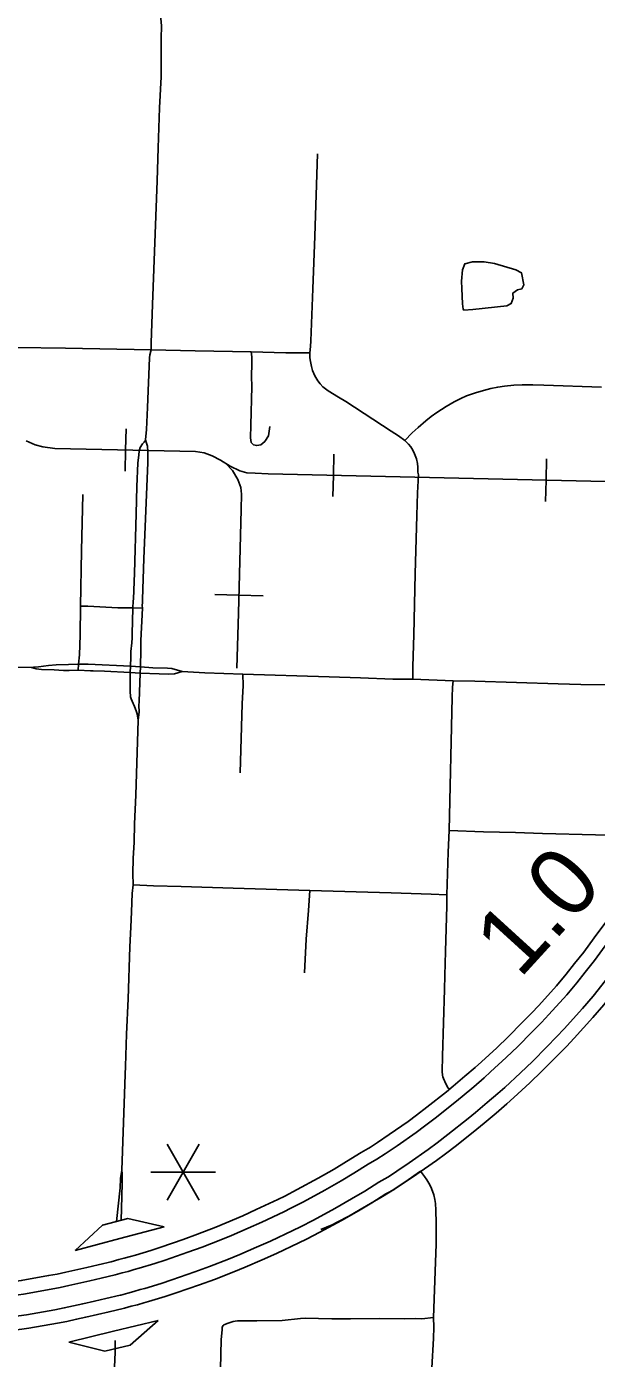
# Model space of a CAD drawing. Extents: x -19 to 366, y -4 to 359.
# Drawn here: x 152.533 to 153.202, y 186.578 to 188.145 of the extents above; entities that cross this region are included whole.
import ezdxf

# ---------------------------------------------------------------- set-up
doc = ezdxf.new("R2010")
doc.units = 0
for name, color, linetype in [('R_Exist Surface Annot', 7, 'Continuous'), ('R_Point Sym', 7, 'Continuous'), ('R_Striping', 7, 'Continuous'), ('R_Temp Easement', 7, 'Continuous'), ('R_Water Annot', 7, 'Continuous'), ('R_Xsect Slope', 7, 'Continuous'), ('Sheet Fence', 7, 'Continuous'), ('T_Vehicle Path Lt Minor', 7, 'Continuous')]:
    doc.layers.add(name, color=color, linetype=linetype)

msp = doc.modelspace()

# ---------------------------------------------------------------- linework, layer by layer
at = {"layer": 'R_Exist Surface Annot'}
for p, q in [((152.9355, 186.8254), (152.9369, 186.8263)), ((152.9578, 186.7914), (152.9572, 186.791)), ((152.9652, 186.777), (152.9666, 186.7779)), ((152.632, 186.6914), (152.6336, 186.6918)), ((152.6431, 186.6522), (152.6424, 186.652)), ((152.6459, 186.6363), (152.6475, 186.6367))]:
    msp.add_line(p, q, dxfattribs=at)
for points in [[(153.2548, 187.1522), (153.2371, 187.125), (153.2182, 187.0974), (153.1997, 187.0726), (153.1874, 187.0555), (153.1767, 187.0423), (153.1669, 187.0298), (153.1553, 187.0162), (153.1345, 186.9931), (153.126, 186.984), (153.1151, 186.9728), (153.0986, 186.9562), (153.0851, 186.9433), (153.0671, 186.9267), (153.0597, 186.92), (153.0476, 186.9096), (153.0341, 186.8982), (153.026, 186.8915), (153.0028, 186.8732), (152.9907, 186.8639), (152.9809, 186.8566), (152.9589, 186.8412), (152.9451, 186.8318), (152.9355, 186.8254)], [(152.9443, 186.812), (152.9541, 186.8184), (152.968, 186.8279), (152.9903, 186.8436), (153.0003, 186.851), (153.0127, 186.8605), (153.0361, 186.879), (153.0444, 186.8858), (153.0581, 186.8974), (153.0703, 186.908), (153.0779, 186.9148), (153.0961, 186.9316), (153.1098, 186.9447), (153.1265, 186.9615), (153.1376, 186.9729), (153.1463, 186.9822), (153.1675, 187.0056), (153.1794, 187.0197), (153.1893, 187.0323), (153.2002, 187.0457), (153.2127, 187.0631), (153.2313, 187.088), (153.2505, 187.1161), (153.2686, 187.1439)], [(153.2889, 187.13), (153.2709, 187.1024), (153.2513, 187.0737), (153.2325, 187.0485), (153.2197, 187.0308), (153.2086, 187.0169), (153.1984, 187.0041), (153.186, 186.9894), (153.1644, 186.9655), (153.1554, 186.9559), (153.1441, 186.9442), (153.1271, 186.9271), (153.113, 186.9137), (153.0945, 186.8966), (153.0866, 186.8895), (153.0741, 186.8787), (153.0602, 186.8669), (153.0516, 186.8598), (153.0278, 186.841), (153.0152, 186.8313), (153.0047, 186.8236), (152.9821, 186.8077), (152.9678, 186.7979), (152.9578, 186.7914)], [(152.9666, 186.7779), (152.9767, 186.7845), (152.9912, 186.7945), (153.0142, 186.8106), (153.0248, 186.8185), (153.0377, 186.8283), (153.0617, 186.8473), (153.0705, 186.8546), (153.0846, 186.8664), (153.0972, 186.8774), (153.1053, 186.8847), (153.124, 186.9019), (153.1383, 186.9156), (153.1556, 186.933), (153.1671, 186.9448), (153.1763, 186.9546), (153.1981, 186.9788), (153.2109, 186.9939), (153.2211, 187.0069), (153.2325, 187.021), (153.2455, 187.039), (153.2644, 187.0643), (153.2843, 187.0935), (153.3024, 187.1212)], [(152.9369, 186.8263), (152.9256, 186.8199), (152.9087, 186.8092), (152.8941, 186.8005), (152.8751, 186.7897), (152.8506, 186.7763), (152.8359, 186.7687), (152.828, 186.7648), (152.8024, 186.7528), (152.7865, 186.7456), (152.7672, 186.7373), (152.7548, 186.7322), (152.7333, 186.7238), (152.7167, 186.7178), (152.6903, 186.7086), (152.6784, 186.7047), (152.6604, 186.6993), (152.6547, 186.6978), (152.6473, 186.6955), (152.6408, 186.6939), (152.632, 186.6914)], [(152.6364, 186.6759), (152.6449, 186.6783), (152.6517, 186.68), (152.6591, 186.6823), (152.6647, 186.6838), (152.6833, 186.6893), (152.6954, 186.6933), (152.7221, 186.7026), (152.7389, 186.7087), (152.7608, 186.7172), (152.7735, 186.7225), (152.793, 186.7309), (152.8092, 186.7382), (152.835, 186.7503), (152.8432, 186.7543), (152.8581, 186.7621), (152.8829, 186.7756), (152.9022, 186.7866), (152.9171, 186.7955), (152.9339, 186.8061), (152.9443, 186.812)], [(152.9572, 186.791), (152.9466, 186.785), (152.93, 186.7745), (152.9146, 186.7653), (152.8949, 186.7541), (152.8697, 186.7404), (152.8543, 186.7324), (152.8456, 186.7281), (152.8194, 186.7158), (152.8029, 186.7084), (152.7831, 186.6998), (152.77, 186.6944), (152.7476, 186.6857), (152.7304, 186.6794), (152.7033, 186.67), (152.6906, 186.6658), (152.6713, 186.66), (152.6658, 186.6586), (152.6584, 186.6563), (152.6513, 186.6545), (152.6431, 186.6522)], [(152.6475, 186.6367), (152.6555, 186.639), (152.6628, 186.6408), (152.6702, 186.6431), (152.6756, 186.6445), (152.6955, 186.6505), (152.7085, 186.6548), (152.7357, 186.6642), (152.7533, 186.6706), (152.776, 186.6794), (152.7894, 186.685), (152.8094, 186.6936), (152.8262, 186.7012), (152.8526, 186.7136), (152.8616, 186.718), (152.8772, 186.7262), (152.9027, 186.74), (152.9227, 186.7514), (152.9384, 186.7608), (152.9549, 186.7712), (152.9652, 186.777)], [(152.6336, 186.6918), (152.6167, 186.688), (152.6031, 186.6848), (152.5892, 186.6817), (152.5786, 186.6792), (152.5686, 186.677), (152.5584, 186.6751), (152.5262, 186.6693), (152.4913, 186.6645), (152.4537, 186.6604), (152.4459, 186.6597), (152.4214, 186.658), (152.4054, 186.6573), (152.394, 186.6569), (152.3533, 186.6557), (152.3339, 186.6554), (152.3109, 186.6547), (152.2925, 186.6545), (152.2557, 186.6536), (152.2379, 186.6534), (152.2005, 186.6524)], [(152.2009, 186.6363), (152.2382, 186.6373), (152.256, 186.6375), (152.2928, 186.6384), (152.3112, 186.6386), (152.3343, 186.6393), (152.3537, 186.6396), (152.3944, 186.6408), (152.406, 186.6412), (152.4223, 186.642), (152.4472, 186.6437), (152.4553, 186.6444), (152.4932, 186.6485), (152.5287, 186.6534), (152.5613, 186.6592), (152.5718, 186.6612), (152.5822, 186.6635), (152.5928, 186.666), (152.6067, 186.6691), (152.6203, 186.6723), (152.6364, 186.6759)], [(152.6424, 186.652), (152.6258, 186.6483), (152.6122, 186.6451), (152.5984, 186.642), (152.5876, 186.6395), (152.5767, 186.6371), (152.5658, 186.635), (152.5325, 186.6291), (152.4962, 186.6241), (152.4578, 186.6199), (152.4491, 186.6191), (152.4238, 186.6174), (152.407, 186.6166), (152.3952, 186.6162), (152.3542, 186.615), (152.3348, 186.6147), (152.3117, 186.614), (152.2933, 186.6138), (152.2564, 186.6129), (152.2386, 186.6127), (152.2016, 186.6117)], [(152.202, 186.5956), (152.2389, 186.5966), (152.2566, 186.5968), (152.2936, 186.5977), (152.3121, 186.5979), (152.3352, 186.5986), (152.3546, 186.5989), (152.3957, 186.6001), (152.4077, 186.6005), (152.4247, 186.6013), (152.4504, 186.6031), (152.4594, 186.6039), (152.4982, 186.6081), (152.535, 186.6132), (152.5687, 186.6192), (152.5799, 186.6213), (152.5912, 186.6238), (152.602, 186.6264), (152.6158, 186.6294), (152.6294, 186.6327), (152.6459, 186.6363)]]:
    msp.add_lwpolyline(points, dxfattribs=at)
at = {"layer": 'R_Point Sym'}
msp.add_lwpolyline([(152.9956, 186.7979), (152.977, 186.7851), (152.9597, 186.7738), (152.9491, 186.7672), (152.9248, 186.7528), (152.9112, 186.7451), (152.8977, 186.7379), (152.8916, 186.735), (152.8782, 186.7292)], dxfattribs=at)
at = {"layer": 'R_Striping'}
for points in [[(152.6889, 188.1713), (152.6912, 188.1458), (152.6908, 188.1306), (152.6908, 188.1089), (152.6905, 188.0855), (152.6886, 188.0493), (152.687, 188.0019), (152.686, 187.9631), (152.6805, 187.8179), (152.679, 187.7727), (152.6789, 187.7644)], [(152.8746, 187.995), (152.8714, 187.8981), (152.8689, 187.836), (152.8666, 187.7749), (152.8663, 187.7684), (152.8656, 187.761)], [(152.6789, 187.7644), (152.5784, 187.7663), (152.5206, 187.7672), (152.4299, 187.7694), (152.2977, 187.7719)], [(152.6789, 187.7644), (152.6773, 187.7584), (152.6771, 187.7551), (152.6748, 187.6967), (152.6735, 187.6707), (152.6721, 187.6586)], [(152.7965, 187.7621), (152.7306, 187.7632), (152.6789, 187.7644)], [(152.7965, 187.7621), (152.7971, 187.7562), (152.7972, 187.7485), (152.797, 187.7331), (152.7972, 187.7214), (152.7959, 187.6759), (152.7957, 187.6607), (152.7965, 187.6554), (152.7994, 187.6527), (152.803, 187.6517), (152.8079, 187.6526), (152.8127, 187.6566), (152.8167, 187.6634), (152.8186, 187.6743)], [(152.8656, 187.761), (152.8373, 187.7609), (152.7965, 187.7621)], [(152.8656, 187.761), (152.8656, 187.755), (152.8661, 187.7505), (152.8673, 187.7446), (152.8686, 187.7399), (152.8713, 187.734), (152.8749, 187.7278), (152.8774, 187.7245), (152.8809, 187.7209), (152.8869, 187.7163), (152.8991, 187.7089), (152.9077, 187.7036), (152.961, 187.6686), (152.9695, 187.6633), (152.977, 187.6579)], [(153.2082, 187.7206), (153.1404, 187.7228), (153.1277, 187.7233), (153.115, 187.7233), (153.1052, 187.7228), (153.0944, 187.7217), (153.0863, 187.7205), (153.0781, 187.7189), (153.0697, 187.7167), (153.0601, 187.7138), (153.0497, 187.7102), (153.0428, 187.7072), (153.0352, 187.7033), (153.0259, 187.6978), (153.0147, 187.6907), (153.0079, 187.686), (153.0017, 187.681), (152.9927, 187.6731), (152.9857, 187.6666), (152.977, 187.6579)], [(152.6721, 187.6586), (152.6717, 187.6574), (152.6709, 187.6566), (152.6705, 187.6558), (152.6687, 187.6538), (152.6658, 187.6493), (152.6649, 187.645), (152.6643, 187.6408), (152.6633, 187.6312), (152.6622, 187.6036), (152.6614, 187.5713), (152.6592, 187.5015), (152.6581, 187.4715), (152.6578, 187.4686), (152.6578, 187.4658), (152.6575, 187.4636), (152.6574, 187.4609)], [(152.6721, 187.6586), (152.6731, 187.6557), (152.6737, 187.6534), (152.6743, 187.6522), (152.6745, 187.6511), (152.675, 187.6446), (152.6749, 187.6315), (152.6704, 187.5188), (152.6688, 187.4707), (152.6688, 187.4673), (152.6685, 187.4637), (152.6686, 187.4606)], [(152.977, 187.6579), (152.9816, 187.6533), (152.9842, 187.6502), (152.9865, 187.6465), (152.9886, 187.642), (152.9907, 187.6361), (152.9919, 187.6307), (152.9925, 187.6265), (152.9926, 187.6206), (152.993, 187.6173), (152.992, 187.5962), (152.9914, 187.5693), (152.9894, 187.5007), (152.9877, 187.4289), (152.9865, 187.3918), (152.9864, 187.3768)], [(152.5984, 187.594), (152.5971, 187.5278), (152.596, 187.4629)], [(152.596, 187.4629), (152.5953, 187.4286), (152.5945, 187.4054), (152.5936, 187.3944)], [(152.6574, 187.4609), (152.6398, 187.461), (152.6046, 187.4627), (152.596, 187.4629)], [(152.6574, 187.4609), (152.6574, 187.4555), (152.6571, 187.4504), (152.6565, 187.4257), (152.6561, 187.4196), (152.6549, 187.4094), (152.6549, 187.4028), (152.6545, 187.3921)], [(152.6686, 187.4606), (152.6574, 187.4609)], [(152.6686, 187.4606), (152.6669, 187.4225), (152.6669, 187.4116), (152.6662, 187.3913)], [(152.5382, 187.3906), (152.5191, 187.3912), (152.4696, 187.3924), (152.4379, 187.3934), (152.3794, 187.3955), (152.3564, 187.3967)], [(152.5936, 187.3944), (152.5818, 187.3942), (152.5671, 187.3937), (152.5583, 187.3929), (152.5465, 187.3915), (152.5404, 187.3909), (152.5382, 187.3906)], [(152.5827, 187.3872), (152.5757, 187.387), (152.565, 187.3879), (152.55, 187.3883), (152.5438, 187.3891), (152.5408, 187.3898), (152.5382, 187.3906)], [(152.5936, 187.3944), (152.593, 187.3875)], [(152.6545, 187.3921), (152.6047, 187.3944), (152.5936, 187.3944)], [(152.6545, 187.3921), (152.6543, 187.3846)], [(152.6662, 187.3913), (152.6545, 187.3921)], [(152.6662, 187.3913), (152.6659, 187.3841)], [(152.7155, 187.386), (152.7032, 187.3894), (152.6982, 187.39), (152.6809, 187.3904), (152.6662, 187.3913)], [(152.593, 187.3875), (152.5827, 187.3872)], [(152.6106, 187.3867), (152.6074, 187.3867), (152.593, 187.3875)], [(152.6543, 187.3846), (152.6239, 187.3864), (152.6106, 187.3867)], [(152.6543, 187.3846), (152.6542, 187.3627), (152.6547, 187.3563), (152.6554, 187.3538), (152.6565, 187.3509), (152.6594, 187.3449), (152.6611, 187.3395), (152.6623, 187.3363), (152.6638, 187.3287)], [(152.6659, 187.3841), (152.6543, 187.3846)], [(152.6659, 187.3841), (152.6647, 187.3508), (152.6646, 187.3459), (152.6648, 187.3386), (152.6638, 187.3287)], [(152.7155, 187.386), (152.7065, 187.3833), (152.6995, 187.3829), (152.6883, 187.3831), (152.6659, 187.3841)], [(152.7868, 187.3827), (152.7422, 187.3842), (152.7155, 187.386)], [(152.7868, 187.3827), (152.7872, 187.3695), (152.7858, 187.3477), (152.7834, 187.2666)], [(152.9864, 187.3768), (152.9632, 187.3768), (152.9251, 187.3786), (152.8881, 187.3795), (152.7868, 187.3827)], [(153.0339, 187.3749), (152.9864, 187.3768)], [(153.0339, 187.3749), (153.0332, 187.3673), (153.0328, 187.3556), (153.0291, 187.199)], [(153.1575, 187.3715), (153.0593, 187.3745), (153.0339, 187.3749)], [(153.2699, 187.3675), (153.2187, 187.3701), (153.184, 187.3707), (153.1575, 187.3715)], [(152.6638, 187.3287), (152.6608, 187.2406), (152.6594, 187.2066), (152.6588, 187.1852), (152.6579, 187.166), (152.6573, 187.1481), (152.6578, 187.1351)], [(153.0291, 187.199), (153.028, 187.1732), (153.0266, 187.1232)], [(153.278, 187.1908), (153.2678, 187.1905), (153.2651, 187.1906), (153.2601, 187.1916), (153.2482, 187.1921), (153.2013, 187.1936), (153.1391, 187.1953), (153.1073, 187.1964), (153.0696, 187.1974), (153.0291, 187.199)], [(152.6578, 187.1351), (152.6566, 187.1248), (152.6556, 187.103), (152.6551, 187.0853), (152.654, 187.062), (152.652, 187.0006), (152.6501, 186.9594), (152.6487, 186.9214)], [(152.8653, 187.1282), (152.7755, 187.1309), (152.7143, 187.1331), (152.6816, 187.1338), (152.6578, 187.1351)], [(152.8653, 187.1282), (152.864, 187.1046), (152.861, 187.071), (152.859, 187.0315)], [(153.0266, 187.1232), (153.008, 187.124), (152.9609, 187.1256), (152.8653, 187.1282)], [(153.0266, 187.1232), (153.0265, 187.1103), (153.025, 187.0565), (153.0242, 187.0281), (153.0239, 187.0117), (153.0216, 186.9335), (153.0212, 186.9151), (153.0215, 186.9108), (153.0218, 186.9092), (153.0226, 186.907), (153.0255, 186.9006), (153.0268, 186.8979), (153.0278, 186.8962), (153.0292, 186.8947)], [(152.6487, 186.9214), (152.6483, 186.9118), (152.6477, 186.8889)], [(152.6477, 186.8889), (152.6444, 186.7993)], [(152.6444, 186.7993), (152.643, 186.7893), (152.6423, 186.7783), (152.6381, 186.7388)], [(152.6444, 186.7993), (152.6448, 186.7948), (152.6448, 186.7897), (152.6449, 186.7844), (152.6445, 186.7681)], [(152.9956, 186.7979), (153.0003, 186.7919), (153.0031, 186.7878), (153.0055, 186.7839), (153.0075, 186.7797), (153.0097, 186.7745), (153.0111, 186.77), (153.0123, 186.7647), (153.013, 186.7598), (153.0135, 186.752), (153.014, 186.737), (153.014, 186.7122), (153.013, 186.6911), (153.011, 186.6259)], [(152.6445, 186.7681), (152.6437, 186.7403)], [(153.011, 186.6259), (152.9973, 186.6244), (152.9892, 186.6245), (152.9766, 186.6244), (152.9472, 186.6246), (152.9133, 186.6242), (152.8912, 186.6244), (152.86, 186.625), (152.8544, 186.6248), (152.8329, 186.6225), (152.8033, 186.622), (152.7883, 186.6221), (152.7803, 186.6219), (152.7775, 186.6216), (152.7755, 186.6213), (152.7717, 186.6201), (152.7695, 186.6193)], [(153.011, 186.6259), (153.0114, 186.6146), (153.011, 186.6011), (153.0087, 186.5666), (153.0065, 186.5163), (153.0045, 186.4834), (153.003, 186.4321), (153.0011, 186.3902), (153.0004, 186.3678), (153.0006, 186.3456), (153.0001, 186.3259), (153.0005, 186.3111), (153.001, 186.2792), (152.9997, 186.2506)], [(152.7695, 186.6193), (152.7643, 186.6172), (152.7634, 186.6164), (152.7627, 186.6151), (152.7624, 186.614), (152.7622, 186.6118), (152.7613, 186.5994), (152.7597, 186.5308), (152.7584, 186.4998), (152.7581, 186.4764), (152.757, 186.4579), (152.7561, 186.438), (152.756, 186.4161), (152.7555, 186.3805), (152.7554, 186.3611), (152.7561, 186.3505)], [(152.6367, 186.5986), (152.6366, 186.5846), (152.6351, 186.5504)]]:
    msp.add_lwpolyline(points, dxfattribs=at)
at = {"layer": 'R_Temp Easement'}
for points in [[(153.0442, 187.8365), (153.0437, 187.8451), (153.0451, 187.8586), (153.0476, 187.8655), (153.0567, 187.8679), (153.0705, 187.8679), (153.0827, 187.8658), (153.1075, 187.8587), (153.1142, 187.8551), (153.1171, 187.8409), (153.1147, 187.8363), (153.1094, 187.835), (153.1042, 187.8311), (153.1043, 187.8252), (153.1022, 187.8189), (153.0971, 187.8163), (153.057, 187.8117), (153.0466, 187.8109), (153.0456, 187.8122), (153.0448, 187.8185)], [(153.0448, 187.8185), (153.0442, 187.8365)]]:
    msp.add_lwpolyline(points, dxfattribs=at)
at = {"layer": 'R_Water Annot'}
for p, q in [((152.6488, 187.6466), (152.6494, 187.6716)), ((152.6488, 187.6466), (152.6483, 187.6216)), ((152.8931, 187.6167), (152.8937, 187.6417)), ((153.1431, 187.611), (153.1436, 187.636)), ((152.8931, 187.6167), (152.8926, 187.5917)), ((153.1431, 187.611), (153.1425, 187.586)), ((152.7536, 187.4765), (152.782, 187.4757)), ((152.8104, 187.475), (152.782, 187.4757))]:
    msp.add_line(p, q, dxfattribs=at)
for points in [[(152.5321, 187.6575), (152.5426, 187.6525), (152.5517, 187.6502), (152.5657, 187.6484), (152.7309, 187.6448), (152.7413, 187.6434), (152.7508, 187.6398), (152.7603, 187.6344), (152.7717, 187.6275), (152.783, 187.6221), (152.7912, 187.6198), (152.8012, 187.6194), (152.8166, 187.6185), (153.2131, 187.6094)], [(152.5321, 187.6575), (152.5426, 187.6525), (152.5517, 187.6502), (152.5657, 187.6484), (152.7309, 187.6448), (152.7413, 187.6434), (152.7508, 187.6398), (152.7603, 187.6344), (152.7717, 187.6275), (152.783, 187.6221), (152.7912, 187.6198), (152.8012, 187.6194), (152.8166, 187.6185), (153.2131, 187.6094), (153.4841, 187.5968)], [(152.7666, 187.6306), (152.7747, 187.6223), (152.7808, 187.6117), (152.7843, 187.6024), (152.785, 187.5947), (152.7846, 187.5767), (152.7814, 187.4546), (152.7798, 187.39)], [(152.7666, 187.6306), (152.7747, 187.6223), (152.7808, 187.6117), (152.7843, 187.6024), (152.785, 187.5947), (152.7846, 187.5767), (152.7814, 187.4546), (152.7798, 187.39)]]:
    msp.add_lwpolyline(points, dxfattribs=at)
at = {"layer": 'R_Xsect Slope'}
for p, q in [((152.6218, 186.7344), (152.5897, 186.7047)), ((152.6514, 186.7423), (152.6218, 186.7344)), ((152.6419, 186.7186), (152.6941, 186.7325)), ((152.6941, 186.7325), (152.6514, 186.7423)), ((152.5897, 186.7047), (152.6419, 186.7186)), ((152.6872, 186.6222), (152.6347, 186.6096)), ((152.6544, 186.5933), (152.6872, 186.6222)), ((152.6347, 186.6096), (152.5822, 186.5969)), ((152.5822, 186.5969), (152.6246, 186.5861)), ((152.6246, 186.5861), (152.6544, 186.5933))]:
    msp.add_line(p, q, dxfattribs=at)
at = {"layer": 'Sheet Fence'}
for points in [[(154.1159, 1.8709), (153.9063, 10.4874), (153.696, 19.1041), (153.485, 27.7209), (153.2733, 36.3378), (153.0608, 44.9549), (152.8476, 53.5721), (152.6337, 62.1894), (152.419, 70.8069), (152.2036, 79.4245), (151.9875, 88.0422), (151.7707, 96.6601), (151.5531, 105.2782), (151.3348, 113.8963), (151.1158, 122.5147), (150.8961, 131.1331), (150.6757, 139.7517), (150.4545, 148.3704), (150.2326, 156.9893), (150.0101, 165.6083), (149.7867, 174.2275), (149.5627, 182.8468), (149.338, 191.4662), (149.1125, 200.0858), (148.8864, 208.7055), (148.6595, 217.3254), (148.4319, 225.9454), (148.2037, 234.5655), (147.9747, 243.1858), (147.745, 251.8063), (147.5146, 260.4269), (147.2835, 269.0476), (147.0517, 277.6685), (146.8191, 286.2895), (146.5859, 294.9106), (146.352, 303.5319), (146.1174, 312.1534), (145.8821, 320.775), (145.6461, 329.3967), (145.4094, 338.0186), (145.172, 346.6406)], [(0, 180.8999), (7.1228, 180.9044), (14.2457, 180.9176), (21.3685, 180.9397), (28.4912, 180.9706), (35.614, 181.0103), (42.7366, 181.0589), (49.8592, 181.1163), (56.9818, 181.1825), (64.1042, 181.2575), (71.2266, 181.3414), (78.3488, 181.4341), (85.4709, 181.5357), (92.5929, 181.646), (99.7147, 181.7652), (106.8364, 181.8933), (113.9579, 182.0301), (121.0793, 182.1758), (128.2005, 182.3303), (135.3214, 182.4936), (142.4422, 182.6658), (149.5627, 182.8468), (156.683, 183.0366), (163.8031, 183.2352), (170.9229, 183.4427), (178.0425, 183.659), (185.1617, 183.8841), (192.2807, 184.1181), (199.3994, 184.3608), (206.5178, 184.6124), (213.6359, 184.8728), (220.7537, 185.1421), (227.8711, 185.4201), (234.9881, 185.707), (242.1048, 186.0027), (249.2212, 186.3073), (256.3371, 186.6206), (263.4526, 186.9428), (270.5678, 187.2738), (277.6825, 187.6136), (284.7968, 187.9622), (291.9107, 188.3197), (299.0241, 188.6859), (306.1371, 189.061), (313.2495, 189.4449), (320.3615, 189.8377), (327.4731, 190.2392), (334.5841, 190.6495), (341.6946, 191.0687)]]:
    msp.add_spline(points, degree=3, dxfattribs=at)
at = {"layer": 'T_Vehicle Path Lt Minor'}
for p, q in [((152.7355, 186.8296), (152.6976, 186.7639)), ((152.6976, 186.8296), (152.7355, 186.7639)), ((152.6786, 186.7967), (152.7544, 186.7967))]:
    msp.add_line(p, q, dxfattribs=at)

# ---------------------------------------------------------------- texts
msp.add_text('1.0', height=0.08, rotation=47.632, dxfattribs=at).set_placement((153.1121, 187.0234))

doc.saveas('drawing.dxf')
